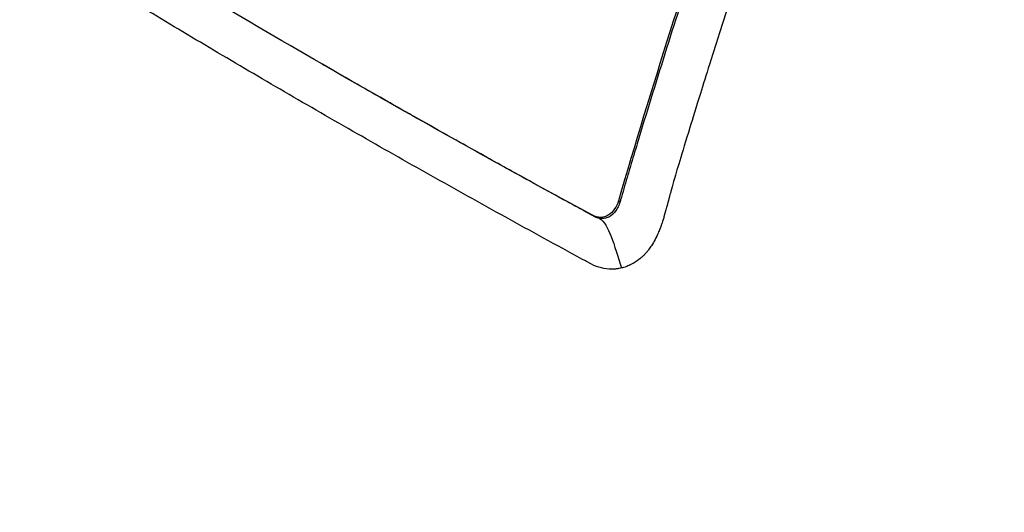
# Model space of a CAD drawing. Header units: millimetres. Extents: x 0 to 4378, y 0 to 2397.
# Tile 305 of 322: x 2583 to 2606, y 1434 to 1446. Entities that reach past the tile are written whole.
import ezdxf

# ---------------------------------------------------------------- set-up
doc = ezdxf.new("R2010")
doc.units = ezdxf.units.MM
doc.header["$LTSCALE"] = 0.2
doc.layers.add('01_Object Line', color=4, linetype='Continuous')

# ---------------------------------------------------------------- blocks, each defined once
blk = doc.blocks.new('A$C92b2c99e')
for p, q in [((-147.371, 585.738), (-147.32, 585.708)), ((-147.317, 585.706), (-147.32, 585.708)), ((-140.428, 582.533), (-140.39, 582.511)), ((-141.038, 582.193), (-140.987, 582.163))]:
    blk.add_line(p, q)
for points, knots in [([(-136.058, 616.739), (-136.159, 616.797), (-136.499, 616.988), (-137.137, 617.321), (-137.41, 617.457), (-138.223, 617.845), (-138.77, 618.082), (-140.408, 618.729), (-141.509, 619.077), (-143.325, 619.529), (-144.075, 619.684), (-145.237, 619.868), (-145.658, 619.923), (-147.2, 620.082), (-148.318, 620.117), (-150.877, 620.011), (-152.336, 619.812), (-154.578, 619.262), (-155.381, 619.015), (-160.035, 617.283), (-163.138, 614.891), (-166.809, 610.9), (-168.031, 609.243), (-170.687, 604.77), (-172.729, 600.507), (-174.373, 591.386), (-174.626, 588.2), (-174.538, 581.734), (-174.197, 578.456), (-173.556, 575.229)], [-11.591769, -11.591769, -11.591769, -11.591769, -11.369233, -11.369233, -11.2055, -11.2055, -10.879051, -10.879051, -10.229253, -10.229253, -9.808886, -9.808886, -9.569695, -9.569695, -8.931682, -8.931682, -8.097781, -8.097781, -7.622133, -7.622133, -5.29353, -5.29353, -3.945591, -3.945591, -1.974095, -1.974095, -0.987299, -0.987299, -0.000001, -0.000001, -0.000001, -0.000001]), ([(-136.577, 613.889), (-136.602, 613.904), (-136.623, 613.915), (-136.667, 613.941), (-136.69, 613.954), (-136.758, 613.992), (-136.804, 614.018), (-136.941, 614.094), (-137.033, 614.144), (-137.314, 614.296), (-137.503, 614.394), (-138.114, 614.701), (-138.534, 614.896), (-140.184, 615.605), (-141.442, 616.024), (-144.387, 616.762), (-146.095, 616.999), (-150.203, 617.113), (-152.587, 616.792), (-158.628, 614.912), (-161.753, 612.794), (-167.403, 607.108), (-169.52, 603.299), (-172.24, 596.256), (-173.098, 592.472), (-173.839, 584.482), (-173.708, 580.342), (-173.073, 576.182)], [-6.407087, -6.407087, -6.407087, -6.407087, -6.401237, -6.401237, -6.39525, -6.39525, -6.383254, -6.383254, -6.359103, -6.359103, -6.309555, -6.309555, -6.200269, -6.200269, -5.881807, -5.881807, -5.449682, -5.449682, -4.832371, -4.832371, -3.815475, -3.815475, -2.514487, -2.514487, -1.264317, -1.264317, -0.000001, -0.000001, -0.000001, -0.000001]), ([(-136.058, 616.739), (-135.889, 616.642), (-135.438, 616.382), (-134.408, 615.706), (-134, 615.422), (-133.329, 614.931), (-133.061, 614.728), (-131.742, 613.7), (-130.705, 612.796), (-129.037, 611.178), (-128.383, 610.501), (-126.897, 608.855), (-126.079, 607.865), (-124.246, 605.447), (-123.258, 603.986), (-121.115, 600.412), (-120.012, 598.246), (-118.793, 595.385), (-118.547, 594.777), (-118.194, 593.857), (-118.08, 593.55), (-117.857, 592.937), (-117.748, 592.629), (-117.587, 592.16), (-117.534, 592.001), (-117.375, 591.524), (-117.274, 591.211), (-117.077, 590.584), (-116.983, 590.274), (-116.845, 589.806), (-116.8, 589.651), (-116.709, 589.33), (-116.662, 589.165), (-116.572, 588.836), (-116.527, 588.672), (-116.396, 588.176), (-116.31, 587.839), (-116.153, 587.205), (-116.078, 586.894), (-115.936, 586.275), (-115.869, 585.969), (-115.673, 585.04), (-115.553, 584.416), (-115.327, 583.13), (-115.222, 582.461), (-115.049, 581.216), (-114.979, 580.642), (-114.898, 579.878), (-114.882, 579.718), (-114.804, 578.913), (-114.754, 578.275), (-114.696, 577.315), (-114.679, 576.995), (-114.652, 576.36), (-114.642, 576.043), (-114.626, 575.41), (-114.621, 575.099), (-114.618, 574.626), (-114.618, 574.466), (-114.619, 574.155), (-114.62, 574.005), (-114.623, 573.691), (-114.626, 573.535), (-114.635, 573.089), (-114.643, 572.786), (-114.741, 570.191), (-114.981, 567.936), (-115.409, 565.553), (-115.446, 565.351), (-115.524, 564.949), (-115.563, 564.753), (-115.643, 564.369), (-115.683, 564.18), (-115.765, 563.809), (-115.807, 563.627), (-115.891, 563.27), (-115.934, 563.092), (-116.06, 562.585), (-116.147, 562.249), (-116.411, 561.287), (-116.599, 560.66), (-116.877, 559.807), (-116.965, 559.544), (-117.099, 559.16), (-117.142, 559.038), (-117.271, 558.679), (-117.358, 558.444), (-117.531, 557.991), (-117.615, 557.776), (-117.864, 557.156), (-118.033, 556.757), (-118.513, 555.674), (-118.837, 555.002), (-119.433, 553.856), (-119.699, 553.375), (-120.387, 552.199), (-120.821, 551.517), (-121.502, 550.533), (-121.734, 550.212), (-122.09, 549.739), (-122.21, 549.583), (-122.392, 549.352), (-122.452, 549.276), (-122.544, 549.161), (-122.575, 549.123), (-122.621, 549.066), (-122.636, 549.048), (-122.667, 549.01), (-122.682, 548.991), (-122.698, 548.972)], [0.000492, 0.000492, 0.000492, 0.000492, 0.070477, 0.070477, 0.116784, 0.116784, 0.147598, 0.147598, 0.270163, 0.270163, 0.35129, 0.35129, 0.459378, 0.459378, 0.603543, 0.603543, 0.795477, 0.795477, 0.846759, 0.846759, 0.872247, 0.872247, 0.897546, 0.897546, 0.910816, 0.910816, 0.936058, 0.936058, 0.961053, 0.961053, 0.973407, 0.973407, 0.986612, 0.986612, 0.999925, 0.999925, 1.026343, 1.026343, 1.051465, 1.051465, 1.076258, 1.076258, 1.125243, 1.125243, 1.177878, 1.177878, 1.224985, 1.224985, 1.237745, 1.237745, 1.287061, 1.287061, 1.311764, 1.311764, 1.336615, 1.336615, 1.361333, 1.361333, 1.372959, 1.372959, 1.384222, 1.384222, 1.395507, 1.395507, 1.41867, 1.41867, 1.596072, 1.596072, 1.612752, 1.612752, 1.628768, 1.628768, 1.644172, 1.644172, 1.659003, 1.659003, 1.673475, 1.673475, 1.702106, 1.702106, 1.756638, 1.756638, 1.781274, 1.781274, 1.792708, 1.792708, 1.814679, 1.814679, 1.835454, 1.835454, 1.874477, 1.874477, 1.942807, 1.942807, 1.994085, 1.994085, 2.070998, 2.070998, 2.109452, 2.109452, 2.128666, 2.128666, 2.138273, 2.138273, 2.143077, 2.143077, 2.145479, 2.145479, 2.147874, 2.147874, 2.147874, 2.147874]), ([(-136.577, 613.889), (-136.536, 613.866), (-136.504, 613.847), (-136.434, 613.806), (-136.398, 613.785), (-136.291, 613.722), (-136.219, 613.68), (-136.004, 613.549), (-135.86, 613.46), (-135.412, 613.177), (-135.109, 612.976), (-134.065, 612.253), (-133.324, 611.683), (-131.023, 609.758), (-129.502, 608.245), (-127.755, 606.215), (-127.435, 605.831), (-126.356, 604.486), (-125.62, 603.489), (-124.48, 601.808), (-124.056, 601.149), (-123.113, 599.6), (-122.603, 598.702), (-121.691, 596.973), (-121.284, 596.148), (-120.69, 594.858), (-120.489, 594.404), (-119.315, 591.646), (-118.49, 589.252), (-117.511, 585.588), (-117.229, 584.363), (-116.751, 581.896), (-116.556, 580.654), (-116.26, 578.189), (-116.157, 576.967), (-116.038, 574.524), (-116.023, 573.303), (-116.172, 567.205), (-117.011, 562.552), (-118.894, 557.363), (-119.283, 556.416), (-120.342, 554.121), (-121.054, 552.814), (-122.231, 550.976), (-122.641, 550.383), (-123.496, 549.241), (-123.941, 548.692), (-124.402, 548.166)], [0.000001, 0.000001, 0.000001, 0.000001, 0.017289, 0.017289, 0.034993, 0.034993, 0.070506, 0.070506, 0.142461, 0.142461, 0.294734, 0.294734, 0.67969, 0.67969, 1.52071, 1.52071, 1.712137, 1.712137, 2.17847, 2.17847, 2.468632, 2.468632, 2.845677, 2.845677, 3.177241, 3.177241, 3.354712, 3.354712, 4.246918, 4.246918, 4.688059, 4.688059, 5.129475, 5.129475, 5.562211, 5.562211, 5.997516, 5.997516, 7.753462, 7.753462, 8.159608, 8.159608, 8.770872, 8.770872, 9.07783, 9.07783, 9.385555, 9.385555, 9.385555, 9.385555]), ([(-135.069, 598.214), (-136.079, 595.633), (-137.026, 593.052), (-138.817, 587.821), (-139.656, 585.175), (-140.428, 582.533)], [-1.719587, -1.719587, -1.719587, -1.719587, -0.870829, -0.870829, -0.000001, -0.000001, -0.000001, -0.000001]), ([(-137.956, 590.207), (-138.436, 588.798), (-138.897, 587.389), (-139.339, 585.982), (-139.56, 585.278), (-139.776, 584.574), (-139.988, 583.871), (-140.041, 583.695), (-140.093, 583.52), (-140.145, 583.344), (-140.158, 583.3), (-140.171, 583.256), (-140.184, 583.212), (-140.191, 583.19), (-140.197, 583.168), (-140.204, 583.146), (-140.21, 583.124), (-140.217, 583.102), (-140.223, 583.08), (-140.249, 582.993), (-140.275, 582.905), (-140.301, 582.817), (-140.327, 582.729), (-140.353, 582.641), (-140.378, 582.554), (-140.381, 582.543), (-140.385, 582.532), (-140.388, 582.521), (-140.389, 582.518), (-140.39, 582.514), (-140.39, 582.511)], [0, 0, 0, 0, 0.548701, 0.548701, 0.548701, 0.823051, 0.823051, 0.823051, 0.891639, 0.891639, 0.891639, 0.908786, 0.908786, 0.908786, 0.917359, 0.917359, 0.917359, 0.925933, 0.925933, 0.925933, 0.960226, 0.960226, 0.960226, 0.99452, 0.99452, 0.99452, 0.998807, 0.998807, 0.998807, 1, 1, 1, 1]), ([(-137.005, 589.658), (-137.45, 588.35), (-137.879, 587.041), (-138.291, 585.734), (-138.37, 585.483), (-138.441, 585.255), (-138.505, 585.052), (-138.608, 584.721), (-138.69, 584.454), (-138.753, 584.249), (-138.944, 583.633), (-139.069, 583.213), (-139.133, 582.989), (-139.158, 582.903), (-139.181, 582.823), (-139.201, 582.75), (-139.215, 582.7), (-139.224, 582.666), (-139.247, 582.578), (-139.26, 582.529), (-139.276, 582.47), (-139.294, 582.402), (-139.295, 582.396), (-139.296, 582.391), (-139.298, 582.386), (-139.321, 582.298), (-139.341, 582.223), (-139.36, 582.159), (-139.369, 582.127), (-139.378, 582.099), (-139.386, 582.073), (-139.39, 582.06), (-139.396, 582.041), (-139.404, 582.018), (-139.408, 582.007), (-139.412, 581.994), (-139.417, 581.981), (-139.42, 581.971), (-139.424, 581.961), (-139.427, 581.95), (-139.43, 581.942), (-139.433, 581.933), (-139.437, 581.924), (-139.442, 581.911), (-139.447, 581.897), (-139.452, 581.884), (-139.466, 581.848), (-139.481, 581.812), (-139.497, 581.775), (-139.515, 581.734), (-139.539, 581.683), (-139.57, 581.623), (-139.594, 581.578), (-139.622, 581.529), (-139.656, 581.477), (-139.679, 581.442), (-139.7, 581.412), (-139.72, 581.386), (-139.728, 581.376), (-139.735, 581.367), (-139.742, 581.359), (-139.749, 581.349), (-139.756, 581.341), (-139.763, 581.332), (-139.78, 581.312), (-139.795, 581.296), (-139.808, 581.282), (-139.829, 581.26), (-139.844, 581.245), (-139.853, 581.236), (-139.87, 581.22), (-139.886, 581.205), (-139.904, 581.19), (-139.958, 581.144), (-140.018, 581.1), (-140.086, 581.063), (-140.097, 581.057), (-140.107, 581.051), (-140.118, 581.046), (-140.161, 581.024), (-140.2, 581.007), (-140.233, 580.995), (-140.291, 580.974), (-140.332, 580.964), (-140.353, 580.959)], [-1, -1, -1, -1, -0.571429, -0.571429, -0.571429, -0.517013, -0.517013, -0.517013, -0.428571, -0.428571, -0.428571, -0.285714, -0.285714, -0.285714, -0.251318, -0.251318, -0.251318, -0.22809, -0.22809, -0.22809, -0.215245, -0.215245, -0.215245, -0.214286, -0.214286, -0.214286, -0.190326, -0.190326, -0.190326, -0.178571, -0.178571, -0.178571, -0.170079, -0.170079, -0.170079, -0.165897, -0.165897, -0.165897, -0.16301, -0.16301, -0.16301, -0.160714, -0.160714, -0.160714, -0.15572, -0.15572, -0.15572, -0.142857, -0.142857, -0.142857, -0.122369, -0.122369, -0.122369, -0.107143, -0.107143, -0.107143, -0.098661, -0.098661, -0.098661, -0.095602, -0.095602, -0.095602, -0.092244, -0.092244, -0.092244, -0.084114, -0.084114, -0.084114, -0.071429, -0.071429, -0.071429, -0.062578, -0.062578, -0.062578, -0.035714, -0.035714, -0.035714, -0.032876, -0.032876, -0.032876, -0.020946, -0.020946, -0.020946, 0, 0, 0, 0]), ([(-141.038, 582.193), (-143.211, 583.373), (-145.322, 584.555), (-147.369, 585.736), (-149.397, 586.907), (-151.36, 588.077), (-153.254, 589.244)], [0, 0, 0, 0, 0.502185, 0.502185, 0.502185, 1, 1, 1, 1]), ([(-147.405, 584.596), (-147.406, 584.597), (-147.406, 584.597), (-147.407, 584.598), (-147.973, 584.924), (-148.534, 585.251), (-149.09, 585.577), (-149.645, 585.904), (-150.196, 586.23), (-150.742, 586.556), (-151.287, 586.882), (-151.827, 587.208), (-152.362, 587.534), (-152.629, 587.697), (-152.895, 587.859), (-153.16, 588.022), (-153.193, 588.042), (-153.226, 588.063), (-153.259, 588.083), (-153.276, 588.093), (-153.292, 588.103), (-153.309, 588.114), (-153.325, 588.124), (-153.342, 588.134), (-153.358, 588.145), (-153.423, 588.188), (-153.486, 588.24), (-153.544, 588.3), (-153.603, 588.36), (-153.657, 588.428), (-153.707, 588.503), (-153.719, 588.521), (-153.731, 588.54), (-153.743, 588.56), (-153.749, 588.57), (-153.755, 588.579), (-153.761, 588.589)], [-0.8616263, -0.8616263, -0.8616263, -0.8616263, -0.861572, -0.861572, -0.861572, -0.826965, -0.826965, -0.826965, -0.7923494, -0.7923494, -0.7923494, -0.7577381, -0.7577381, -0.7577381, -0.7404325, -0.7404325, -0.7404325, -0.7382693, -0.7382693, -0.7382693, -0.7371877, -0.7371877, -0.7371877, -0.7361061, -0.7361061, -0.7361061, -0.7317796, -0.7317796, -0.7317796, -0.7274532, -0.7274532, -0.7274532, -0.7263716, -0.7263716, -0.7263716, -0.7258308, -0.7258308, -0.7258308, -0.7258308]), ([(-146.669, 585.333), (-146.877, 585.453), (-147.084, 585.572), (-147.29, 585.691), (-147.299, 585.696), (-147.308, 585.701), (-147.317, 585.706)], [0.44931117, 0.44931117, 0.44931117, 0.44931117, 0.50001116, 0.50001116, 0.50001116, 0.50217692, 0.50217692, 0.50217692, 0.50217692]), ([(-143.584, 583.591), (-143.767, 583.693), (-143.949, 583.795), (-144.132, 583.896), (-144.666, 584.195), (-145.197, 584.495), (-145.723, 584.794), (-146.04, 584.974), (-146.355, 585.153), (-146.669, 585.333)], [0.2024235, 0.2024235, 0.2024235, 0.2024235, 0.2457321, 0.2457321, 0.2457321, 0.3728716, 0.3728716, 0.3728716, 0.4493112, 0.4493112, 0.4493112, 0.4493112]), ([(-140.353, 580.959), (-140.372, 580.954), (-140.392, 580.95), (-140.411, 580.946), (-140.421, 580.944), (-140.431, 580.943), (-140.44, 580.941), (-140.45, 580.94), (-140.46, 580.939), (-140.47, 580.937), (-140.48, 580.936), (-140.489, 580.935), (-140.499, 580.934), (-140.509, 580.933), (-140.519, 580.933), (-140.529, 580.932), (-140.549, 580.931), (-140.568, 580.93), (-140.588, 580.93), (-140.668, 580.93), (-140.748, 580.94), (-140.827, 580.96), (-140.906, 580.979), (-140.985, 581.008), (-141.06, 581.047), (-141.079, 581.056), (-141.098, 581.066), (-141.117, 581.077), (-141.136, 581.087), (-141.154, 581.097), (-141.173, 581.107), (-141.211, 581.128), (-141.248, 581.148), (-141.286, 581.168), (-141.585, 581.332), (-141.884, 581.495), (-142.182, 581.658), (-142.777, 581.984), (-143.367, 582.311), (-143.953, 582.638), (-144.538, 582.964), (-145.119, 583.291), (-145.695, 583.618), (-146.27, 583.944), (-146.84, 584.27), (-147.405, 584.596)], [-1, -1, -1, -1, -0.9989185, -0.9989185, -0.9989185, -0.9983778, -0.9983778, -0.9983778, -0.9978371, -0.9978371, -0.9978371, -0.9972963, -0.9972963, -0.9972963, -0.9967556, -0.9967556, -0.9967556, -0.9956741, -0.9956741, -0.9956741, -0.9913482, -0.9913482, -0.9913482, -0.9870224, -0.9870224, -0.9870224, -0.9859409, -0.9859409, -0.9859409, -0.9848594, -0.9848594, -0.9848594, -0.9826965, -0.9826965, -0.9826965, -0.965393, -0.965393, -0.965393, -0.930786, -0.930786, -0.930786, -0.896179, -0.896179, -0.896179, -0.8616263, -0.8616263, -0.8616263, -0.8616263]), ([(-140.987, 582.163), (-140.993, 582.166), (-140.999, 582.17), (-141.005, 582.173), (-141.013, 582.177), (-141.022, 582.182), (-141.031, 582.187), (-141.048, 582.196), (-141.065, 582.205), (-141.082, 582.215), (-141.151, 582.252), (-141.219, 582.29), (-141.288, 582.327), (-141.357, 582.364), (-141.425, 582.402), (-141.493, 582.439), (-141.511, 582.448), (-141.528, 582.458), (-141.545, 582.467), (-141.562, 582.476), (-141.579, 582.486), (-141.596, 582.495), (-141.63, 582.514), (-141.664, 582.532), (-141.699, 582.551), (-141.972, 582.7), (-142.244, 582.85), (-142.516, 582.999), (-142.873, 583.196), (-143.229, 583.394), (-143.584, 583.591)], [0, 0, 0, 0, 0.0013857, 0.0013857, 0.0013857, 0.0033723, 0.0033723, 0.0033723, 0.0073454, 0.0073454, 0.0073454, 0.0232379, 0.0232379, 0.0232379, 0.0391303, 0.0391303, 0.0391303, 0.0431034, 0.0431034, 0.0431034, 0.0470765, 0.0470765, 0.0470765, 0.0550227, 0.0550227, 0.0550227, 0.1185925, 0.1185925, 0.1185925, 0.2024235, 0.2024235, 0.2024235, 0.2024235]), ([(-140.428, 582.533), (-140.448, 582.463), (-140.478, 582.398), (-140.558, 582.281), (-140.609, 582.232), (-140.721, 582.165), (-140.78, 582.147), (-140.875, 582.143), (-140.909, 582.147), (-140.976, 582.164), (-141.008, 582.176), (-141.038, 582.193)], [-0.09630603, -0.09630603, -0.09630603, -0.09630603, -0.07320762, -0.07320762, -0.04828154, -0.04828154, -0.02519492, -0.02519492, -0.01231734, -0.01231734, -0.000001, -0.000001, -0.000001, -0.000001]), ([(-140.39, 582.511), (-140.393, 582.503), (-140.395, 582.496), (-140.398, 582.488), (-140.405, 582.466), (-140.413, 582.445), (-140.421, 582.425), (-140.439, 582.384), (-140.459, 582.346), (-140.482, 582.311), (-140.529, 582.242), (-140.587, 582.187), (-140.653, 582.153), (-140.687, 582.136), (-140.722, 582.124), (-140.759, 582.119), (-140.796, 582.113), (-140.834, 582.114), (-140.872, 582.121)], [0, 0, 0, 0, 0.0317634, 0.0317634, 0.0317634, 0.1197849, 0.1197849, 0.1197849, 0.2958279, 0.2958279, 0.2958279, 0.647914, 0.647914, 0.647914, 0.823957, 0.823957, 0.823957, 0.9999999, 0.9999999, 0.9999999, 0.9999999]), ([(-140.872, 582.121), (-140.89, 582.125), (-140.908, 582.13), (-140.926, 582.136), (-140.935, 582.139), (-140.944, 582.142), (-140.953, 582.146), (-140.961, 582.15), (-140.97, 582.154), (-140.979, 582.159), (-140.982, 582.16), (-140.984, 582.162), (-140.987, 582.163)], [0.0000001, 0.0000001, 0.0000001, 0.0000001, 0.4648523, 0.4648523, 0.4648523, 0.6972784, 0.6972784, 0.6972784, 0.9297046, 0.9297046, 0.9297046, 0.9999999, 0.9999999, 0.9999999, 0.9999999])]:
    blk.add_open_spline(points, degree=3, knots=knots)
blk.add_open_spline([(-140.872, 582.121), (-140.651, 581.994), (-140.532, 581.497), (-140.353, 580.959)], degree=3)

msp = doc.modelspace()

# ---------------------------------------------------------------- block references
at = {"layer": '01_Object Line'}
msp.add_blockref('A$C92b2c99e', (2737.807, 859.146), dxfattribs=at)

doc.saveas('drawing.dxf')
